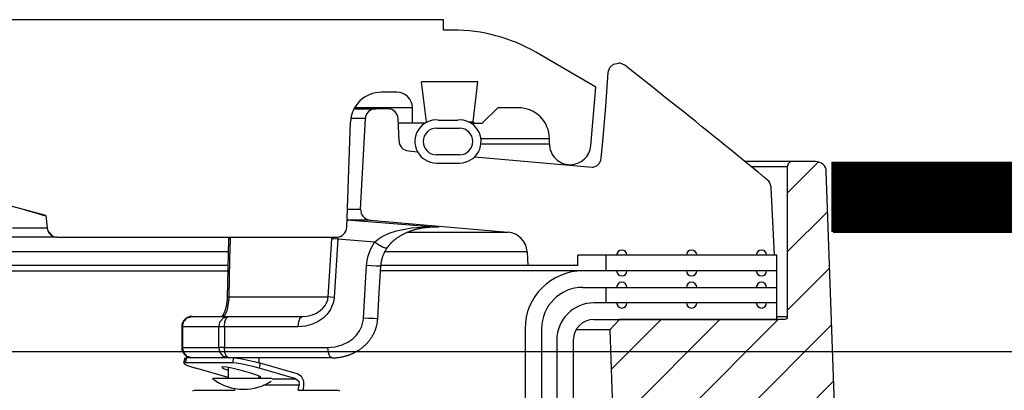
# Model space of a CAD drawing. Extents: x -169 to 2224, y 0 to 2796.
# Tile 406 of 530: x 1802.87 to 1808.82, y 983.78 to 986.02. Entities that reach past the tile are written whole.
import ezdxf

# ---------------------------------------------------------------- set-up
doc = ezdxf.new("R2010")
doc.units = 0
doc.header["$MEASUREMENT"] = 0
doc.layers.add('FREEZE-LINES', color=8, linetype='CONTINUOUS', plot=False)
doc.layers.add('SPILL-BUCKET', color=1, linetype='CONTINUOUS')
doc.layers.add('TANK-SLAB', color=6, linetype='CONTINUOUS')

msp = doc.modelspace()

# ---------------------------------------------------------------- hatches: boundary and pattern name
at = {"layer": 'SPILL-BUCKET'}
h = msp.add_hatch(dxfattribs=at)
h.set_pattern_fill('ANSI31', scale=2, style=0)
h.set_pattern_definition([(45, (6911.0289, -316.1318), (-0.176776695, 0.176776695), [])])
edge = h.paths.add_edge_path()
edge.add_line((1806.49608, 984.20746), (1806.43787, 984.14504))
edge.add_line((1806.43787, 984.14504), (1806.48733, 982.72859))
edge.add_line((1806.48733, 982.72859), (1806.81264, 982.72859))
edge.add_line((1806.81264, 982.72859), (1806.83008, 983.22803))
edge.add_arc((1806.95497, 983.22371), 0.12496, -269.981394, -181.981441, ccw=False)
edge.add_line((1806.95493, 983.34867), (1807.74176, 983.34867))
edge.add_arc((1807.74178, 983.41115), 0.06248, -90.019284, 1.980739)
edge.add_line((1807.80422, 983.41331), (1807.74533, 985.09965))
edge.add_arc((1807.68289, 985.09745), 0.06248, -357.98136, -269.981383)
edge.add_line((1807.68287, 985.15993), (1807.54104, 985.15993))
edge.add_arc((1807.54105, 985.12869), 0.03124, -269.980425, -179.980425)
edge.add_line((1807.50981, 985.12868), (1807.50981, 984.22245))
edge.add_arc((1807.4945, 984.22276), 0.01531, -91.187215, -1.187215, ccw=False)
edge.add_line((1807.49418, 984.20746), (1806.49608, 984.20746))

# ---------------------------------------------------------------- linework, layer by layer
at = {"layer": 'FREEZE-LINES', "linetype": 'Continuous'}
msp.add_line((1468.41345, 984.01471), (1934.57169, 984.01471), dxfattribs=at)
at = {"layer": 'SPILL-BUCKET', "linetype": 'Continuous'}
for p, q in [((1805.4331, 986.0156), (1801.24846, 986.0156)), ((1805.4331, 985.95314), (1805.4331, 986.0156)), ((1805.49159, 985.95314), (1805.4331, 985.95314)), ((1806.35435, 985.60963), (1805.99125, 985.81926)), ((1805.64165, 985.64086), (1805.3005, 985.64086)), ((1805.33008, 985.39993), (1805.3005, 985.64086)), ((1805.61207, 985.39993), (1805.64165, 985.64086)), ((1806.32334, 985.25523), (1806.35435, 985.60963)), ((1805.15204, 985.5784), (1805.05904, 985.5784)), ((1805.18109, 985.48471), (1804.89677, 985.48471)), ((1805.21697, 985.48471), (1805.18109, 985.48471)), ((1805.23853, 985.48471), (1805.21697, 985.48471)), ((1805.24573, 985.48471), (1805.23853, 985.48471)), ((1805.24573, 985.39103), (1805.24573, 985.48471)), ((1805.66732, 985.39103), (1805.761, 985.48471)), ((1805.88592, 985.48471), (1805.761, 985.48471)), ((1804.84967, 984.76427), (1804.87178, 985.39757)), ((1805.32139, 985.39103), (1805.16051, 985.39103)), ((1805.32118, 985.39103), (1805.33008, 985.39993)), ((1805.33008, 985.39993), (1805.33812, 985.39993)), ((1805.40128, 985.41058), (1805.51989, 985.41058)), ((1805.58305, 985.39993), (1805.60481, 985.39993)), ((1805.59977, 985.39103), (1805.66732, 985.39103)), ((1805.60481, 985.39993), (1805.61207, 985.39993)), ((1805.61207, 985.39993), (1805.62097, 985.39103)), ((1805.39063, 985.36105), (1805.53054, 985.36105)), ((1803.03273, 984.83404), (1801.42022, 985.26611)), ((1806.07329, 985.29734), (1806.06675, 985.29734)), ((1806.06676, 985.26611), (1806.07329, 985.26611)), ((1806.07329, 985.26611), (1806.07329, 985.29734)), ((1805.53054, 985.20116), (1805.39063, 985.20116)), ((1805.39063, 985.15119), (1805.53054, 985.15119)), ((1802.91094, 984.86604), (1802.22124, 985.05047)), ((1802.91094, 984.86604), (1802.9489, 984.85581)), ((1802.9489, 984.85581), (1802.98284, 984.84652)), ((1802.98284, 984.84652), (1803.00826, 984.83935)), ((1803.00826, 984.83935), (1803.02213, 984.83512)), ((1803.02213, 984.83512), (1803.0242, 984.83404)), ((1803.02418, 984.83433), (1803.0242, 984.83404)), ((1803.0306, 984.83404), (1803.0242, 984.83404)), ((1803.03273, 984.83404), (1803.0306, 984.83404)), ((1803.03273, 984.83404), (1803.03912, 984.76101)), ((1802.82965, 984.76101), (1802.89322, 984.76101)), ((1802.89322, 984.76101), (1802.94552, 984.76101)), ((1802.94552, 984.76101), (1802.98637, 984.76101)), ((1802.98637, 984.76101), (1803.01564, 984.76101)), ((1803.01564, 984.76101), (1803.03325, 984.76101)), ((1803.03325, 984.76101), (1803.03912, 984.76101)), ((1803.04374, 984.74231), (1803.0772, 984.70885)), ((1802.88825, 984.704), (1802.81233, 984.704)), ((1802.95292, 984.704), (1802.88825, 984.704)), ((1803.00612, 984.704), (1802.95292, 984.704)), ((1803.04767, 984.704), (1803.00612, 984.704)), ((1803.07746, 984.704), (1803.04767, 984.704)), ((1803.09537, 984.704), (1803.07746, 984.704)), ((1803.10134, 984.704), (1803.09537, 984.704)), ((1803.10134, 984.704), (1804.78725, 984.704))]:
    msp.add_line(p, q, dxfattribs=at)
at = {"layer": 'SPILL-BUCKET', "color": 1, "linetype": 'Continuous'}
for p, q in [((1806.42798, 985.7001), (1806.43881, 985.72753)), ((1806.43881, 985.72753), (1806.46095, 985.74689)), ((1806.46095, 985.74689), (1806.48945, 985.75387)), ((1806.53791, 985.73278), (1806.52794, 985.74058)), ((1806.54789, 985.72497), (1806.53791, 985.73278)), ((1806.41319, 985.4913), (1806.42798, 985.7001)), ((1806.5811, 985.69892), (1806.54789, 985.72497)), ((1806.61428, 985.67283), (1806.5811, 985.69892)), ((1806.6478, 985.64642), (1806.61428, 985.67283)), ((1806.6813, 985.61999), (1806.6478, 985.64642)), ((1806.71515, 985.59322), (1806.6813, 985.61999)), ((1806.74898, 985.56642), (1806.71515, 985.59322)), ((1806.78318, 985.53926), (1806.74898, 985.56642)), ((1806.39549, 985.28268), (1806.41319, 985.4913)), ((1806.81735, 985.51208), (1806.78318, 985.53926)), ((1806.85192, 985.48453), (1806.81735, 985.51208)), ((1805.09696, 985.47847), (1805.02394, 985.47847)), ((1806.88646, 985.45695), (1806.85192, 985.48453)), ((1806.92155, 985.42888), (1806.88646, 985.45695)), ((1804.93291, 984.87248), (1804.96157, 985.41928)), ((1805.16527, 985.28336), (1805.15936, 985.41873)), ((1806.9566, 985.40079), (1806.92155, 985.42888)), ((1806.99193, 985.37242), (1806.9566, 985.40079)), ((1807.02723, 985.34402), (1806.99193, 985.37242)), ((1807.06282, 985.31534), (1807.02723, 985.34402)), ((1807.09838, 985.28663), (1807.06282, 985.31534)), ((1806.38573, 985.18038), (1806.39549, 985.28268)), ((1807.13423, 985.25762), (1807.09838, 985.28663)), ((1807.17005, 985.22859), (1807.13423, 985.25762)), ((1805.22222, 985.22386), (1805.27646, 985.21912)), ((1807.20619, 985.19926), (1807.17005, 985.22859)), ((1807.24229, 985.1699), (1807.20619, 985.19926)), ((1805.62204, 985.18889), (1806.33056, 985.1269)), ((1806.33658, 985.12698), (1806.3588, 985.13485)), ((1806.3588, 985.13485), (1806.37442, 985.14924)), ((1806.37442, 985.14924), (1806.37652, 985.15222)), ((1806.37652, 985.15222), (1806.37838, 985.15526)), ((1806.37838, 985.15526), (1806.38356, 985.16756)), ((1806.38356, 985.16756), (1806.38573, 985.18038)), ((1807.31512, 985.11051), (1807.24229, 985.1699)), ((1806.33056, 985.1269), (1806.33658, 985.12698)), ((1807.33372, 985.0953), (1807.31512, 985.11051)), ((1807.35231, 985.08007), (1807.33372, 985.0953)), ((1807.3528, 985.07967), (1807.3523, 985.08007)), ((1807.35329, 985.07926), (1807.3528, 985.07967)), ((1807.35571, 985.07728), (1807.35329, 985.07926)), ((1807.35811, 985.07532), (1807.35571, 985.07728)), ((1807.36045, 985.07341), (1807.35811, 985.07532)), ((1807.36277, 985.07151), (1807.36045, 985.07341)), ((1807.36503, 985.06967), (1807.36277, 985.07151)), ((1807.36727, 985.06784), (1807.36503, 985.06967)), ((1807.36947, 985.06606), (1807.36727, 985.06784)), ((1807.37165, 985.06428), (1807.36947, 985.06606)), ((1807.37376, 985.06256), (1807.37165, 985.06428)), ((1807.37586, 985.06086), (1807.37376, 985.06256)), ((1807.37786, 985.05924), (1807.37586, 985.06086)), ((1807.37984, 985.05763), (1807.37786, 985.05924)), ((1807.38174, 985.05609), (1807.37984, 985.05763)), ((1807.38361, 985.05457), (1807.38174, 985.05609)), ((1807.38542, 985.05311), (1807.38361, 985.05457)), ((1807.3872, 985.05167), (1807.38542, 985.05311)), ((1807.38792, 985.05109), (1807.3872, 985.05167)), ((1807.38863, 985.05051), (1807.38792, 985.05109)), ((1807.41168, 985.00651), (1807.41163, 985.00707)), ((1807.41172, 985.00596), (1807.41168, 985.00651)), ((1807.41183, 985.00467), (1807.41172, 985.00596)), ((1807.41194, 985.00343), (1807.41183, 985.00467)), ((1807.41209, 985.0017), (1807.41194, 985.00343)), ((1807.43174, 984.59469), (1807.41209, 985.0017)), ((1804.98984, 984.80699), (1805.82459, 984.73396)), ((1805.93844, 984.61606), (1805.94284, 984.53223)), ((1807.44735, 984.59469), (1806.24505, 984.59469)), ((1806.24505, 984.53223), (1806.24505, 984.59469)), ((1807.44735, 984.30739), (1807.44735, 984.59469)), ((1806.24505, 984.53223), (1805.94284, 984.53223)), ((1807.44735, 984.50101), (1806.27583, 984.50101)), ((1806.27583, 984.40107), (1807.44735, 984.40107)), ((1807.44737, 984.30739), (1806.34248, 984.30739)), ((1807.44737, 984.20746), (1807.44737, 984.30739)), ((1806.34248, 984.20746), (1807.44737, 984.20746)), ((1805.92607, 984.15124), (1805.92607, 983.72437)), ((1806.026, 984.15124), (1806.026, 983.72437)), ((1806.11763, 984.08254), (1806.11763, 969.88498)), ((1806.21757, 984.08254), (1806.21757, 969.88498))]:
    msp.add_line(p, q, dxfattribs=at)
at = {"layer": 'SPILL-BUCKET', "color": 7}
for p, q in [((1804.89343, 985.47847), (1805.02394, 985.47847)), ((1804.96157, 985.41928), (1804.87381, 985.41928)), ((1807.54104, 985.15993), (1807.25451, 985.15993)), ((1807.50981, 985.1287), (1807.29281, 985.1287)), ((1804.85347, 984.87248), (1804.93291, 984.87248)), ((1804.98984, 984.80699), (1804.85116, 984.80699)), ((1805.216, 984.73396), (1805.8246, 984.73396)), ((1805.93844, 984.61606), (1805.07964, 984.61606)), ((1806.27583, 984.50101), (1805.0538, 984.50101)), ((1805.94284, 984.53223), (1805.05564, 984.53223)), ((1807.50981, 984.22245), (1807.44737, 984.22245)), ((1806.43787, 984.14504), (1806.23432, 984.14504))]:
    msp.add_line(p, q, dxfattribs=at)
at = {"layer": 'SPILL-BUCKET', "color": 7, "linetype": 'Continuous'}
for p, q in [((1806.06675, 985.29734), (1805.65943, 985.29734)), ((1805.65958, 985.26611), (1806.06676, 985.26611)), ((1804.13417, 984.61606), (1794.99984, 984.61606)), ((1806.4168, 984.50101), (1806.4168, 984.59469)), ((1804.13208, 984.53223), (1795.18403, 984.53223)), ((1795.1947, 984.50101), (1804.13176, 984.50101)), ((1806.4168, 984.30739), (1806.4168, 984.40107))]:
    msp.add_line(p, q, dxfattribs=at)
at = {"layer": 'SPILL-BUCKET', "color": 8, "linetype": 'Continuous'}
for p, q in [((1804.86038, 984.80558), (1804.85098, 984.80158)), ((1804.87294, 984.80699), (1804.86038, 984.80558)), ((1804.87294, 984.80699), (1805.03132, 984.79453)), ((1805.03132, 984.79453), (1805.4027, 984.76479)), ((1805.06275, 984.70763), (1805.10539, 984.72762)), ((1805.10539, 984.72762), (1805.14911, 984.74224)), ((1805.14911, 984.74224), (1805.23932, 984.76049)), ((1805.17789, 984.71508), (1805.18053, 984.71658)), ((1805.18053, 984.71658), (1805.18317, 984.71805)), ((1805.18317, 984.71805), (1805.18623, 984.71972)), ((1805.18623, 984.71972), (1805.18929, 984.72135)), ((1805.18929, 984.72135), (1805.19244, 984.72297)), ((1805.19244, 984.72297), (1805.19558, 984.72456)), ((1805.19558, 984.72456), (1805.19881, 984.72616)), ((1805.19881, 984.72616), (1805.20204, 984.72771)), ((1805.20204, 984.72771), (1805.20536, 984.72926)), ((1805.20536, 984.72926), (1805.20868, 984.73077)), ((1805.20868, 984.73077), (1805.21208, 984.73228)), ((1805.21208, 984.73228), (1805.21548, 984.73374)), ((1805.21548, 984.73374), (1805.21898, 984.73521)), ((1805.21898, 984.73521), (1805.22247, 984.73664)), ((1805.22247, 984.73664), (1805.22619, 984.73811)), ((1805.22619, 984.73811), (1805.22992, 984.73955)), ((1805.22992, 984.73955), (1805.23351, 984.74089)), ((1805.23351, 984.74089), (1805.23709, 984.74219)), ((1805.23709, 984.74219), (1805.24073, 984.74346)), ((1805.23932, 984.76049), (1805.32999, 984.767)), ((1805.24073, 984.74346), (1805.24437, 984.7447)), ((1805.24437, 984.7447), (1805.24806, 984.74591)), ((1805.24806, 984.74591), (1805.25175, 984.74709)), ((1805.25175, 984.74709), (1805.25549, 984.74824)), ((1805.25549, 984.74824), (1805.25924, 984.74935)), ((1805.25924, 984.74935), (1805.26305, 984.75044)), ((1805.26305, 984.75044), (1805.26686, 984.75149)), ((1805.26686, 984.75149), (1805.27073, 984.75251)), ((1805.27073, 984.75251), (1805.27461, 984.75349)), ((1805.27461, 984.75349), (1805.27855, 984.75445)), ((1805.27855, 984.75445), (1805.28249, 984.75536)), ((1805.28249, 984.75536), (1805.28651, 984.75625)), ((1805.28651, 984.75625), (1805.29053, 984.7571)), ((1805.29053, 984.7571), (1805.29463, 984.75792)), ((1805.29463, 984.75792), (1805.29873, 984.7587)), ((1805.29873, 984.7587), (1805.30292, 984.75946)), ((1805.30292, 984.75946), (1805.3071, 984.76016)), ((1805.3071, 984.76016), (1805.31136, 984.76085)), ((1805.31136, 984.76085), (1805.31562, 984.76148)), ((1805.31562, 984.76148), (1805.31966, 984.76204)), ((1805.31966, 984.76204), (1805.32369, 984.76257)), ((1805.32369, 984.76257), (1805.32789, 984.76307)), ((1805.32789, 984.76307), (1805.33208, 984.76352)), ((1805.32999, 984.767), (1805.40213, 984.76483)), ((1805.33208, 984.76352), (1805.33629, 984.76394)), ((1805.33629, 984.76394), (1805.34049, 984.76431)), ((1805.34049, 984.76431), (1805.34472, 984.76464)), ((1805.34472, 984.76464), (1805.34893, 984.76493)), ((1805.37693, 984.76479), (1805.34714, 984.76479)), ((1805.34893, 984.76493), (1805.35316, 984.76517)), ((1805.35316, 984.76517), (1805.35739, 984.76537)), ((1805.35739, 984.76537), (1805.36163, 984.76554)), ((1805.36163, 984.76554), (1805.36586, 984.76565)), ((1805.36586, 984.76565), (1805.36806, 984.76568)), ((1805.36806, 984.76568), (1805.37027, 984.7657)), ((1805.40227, 984.76482), (1805.37032, 984.76478)), ((1805.4027, 984.76479), (1805.37693, 984.76479)), ((1805.40213, 984.76483), (1805.4027, 984.76479)), ((1805.4027, 984.76479), (1805.40227, 984.76482)), ((1804.13609, 984.69309), (1804.13171, 984.51775)), ((1804.13838, 984.69404), (1804.13609, 984.69309)), ((1804.1361, 984.69328), (1804.13609, 984.69319)), ((1804.13609, 984.69319), (1804.13609, 984.69309)), ((1804.13614, 984.69539), (1804.1361, 984.69328)), ((1804.13611, 984.704), (1804.13615, 984.70169)), ((1804.13616, 984.69749), (1804.13614, 984.69539)), ((1804.13615, 984.70169), (1804.13616, 984.69959)), ((1804.13616, 984.69959), (1804.13616, 984.69749)), ((1804.14501, 984.6948), (1804.13838, 984.69404)), ((1804.14501, 984.6948), (1804.14187, 984.57015)), ((1804.14509, 984.70398), (1804.14501, 984.6948)), ((1804.74463, 984.46877), (1804.75825, 984.6948)), ((1804.75825, 984.6948), (1804.75918, 984.70379)), ((1804.7715, 984.69336), (1804.75825, 984.6948)), ((1804.79484, 984.69153), (1804.7715, 984.69336)), ((1804.79484, 984.69153), (1804.77367, 984.34085)), ((1804.79536, 984.69846), (1804.79484, 984.69153)), ((1805.01745, 984.67412), (1804.79484, 984.69153)), ((1804.79618, 984.70464), (1804.79536, 984.69846)), ((1804.99503, 984.63408), (1805.01745, 984.67412)), ((1805.01745, 984.67412), (1805.03909, 984.69256)), ((1805.04146, 984.65749), (1805.01745, 984.67412)), ((1805.03909, 984.69256), (1805.06275, 984.70763)), ((1805.06545, 984.64452), (1805.04146, 984.65749)), ((1805.10584, 984.6563), (1805.10725, 984.65798)), ((1805.10725, 984.65798), (1805.10868, 984.65963)), ((1805.10868, 984.65963), (1805.11017, 984.66133)), ((1805.11017, 984.66133), (1805.11167, 984.663)), ((1805.11167, 984.663), (1805.11326, 984.66472)), ((1805.11326, 984.66472), (1805.11485, 984.66642)), ((1805.11485, 984.66642), (1805.11654, 984.66818)), ((1805.11654, 984.66818), (1805.11824, 984.66991)), ((1805.11824, 984.66991), (1805.12005, 984.67171)), ((1805.12005, 984.67171), (1805.12187, 984.67348)), ((1805.12187, 984.67348), (1805.12382, 984.67535)), ((1805.12382, 984.67535), (1805.12579, 984.67718)), ((1805.12579, 984.67718), (1805.12791, 984.67912)), ((1805.12791, 984.67912), (1805.13004, 984.68102)), ((1805.13004, 984.68102), (1805.13192, 984.68266)), ((1805.13192, 984.68266), (1805.1338, 984.68428)), ((1805.1338, 984.68428), (1805.13576, 984.68593)), ((1805.13576, 984.68593), (1805.13772, 984.68755)), ((1805.13772, 984.68755), (1805.1399, 984.68933)), ((1805.1399, 984.68933), (1805.1421, 984.69107)), ((1805.1421, 984.69107), (1805.14436, 984.69283)), ((1805.14436, 984.69283), (1805.14663, 984.69455)), ((1805.14663, 984.69455), (1805.14899, 984.69631)), ((1805.14899, 984.69631), (1805.15136, 984.69803)), ((1805.15136, 984.69803), (1805.15382, 984.69978)), ((1805.15382, 984.69978), (1805.1563, 984.7015)), ((1805.1563, 984.7015), (1805.15889, 984.70327)), ((1805.15889, 984.70327), (1805.16149, 984.705)), ((1805.16149, 984.705), (1805.16424, 984.70678)), ((1805.16424, 984.70678), (1805.16699, 984.70852)), ((1805.16699, 984.70852), (1805.1699, 984.71033)), ((1805.1699, 984.71033), (1805.17282, 984.7121)), ((1805.17282, 984.7121), (1805.17535, 984.7136)), ((1805.17535, 984.7136), (1805.17789, 984.71508)), ((1804.97933, 984.5918), (1804.99503, 984.63408)), ((1805.08412, 984.63807), (1805.06545, 984.64452)), ((1805.07017, 984.5951), (1805.07129, 984.59789)), ((1805.07129, 984.59789), (1805.07243, 984.60066)), ((1805.07243, 984.60066), (1805.07364, 984.60347)), ((1805.07364, 984.60347), (1805.07488, 984.60625)), ((1805.07488, 984.60625), (1805.07616, 984.60903)), ((1805.07616, 984.60903), (1805.07748, 984.61179)), ((1805.07748, 984.61179), (1805.07885, 984.61455)), ((1805.07885, 984.61455), (1805.08025, 984.6173)), ((1805.08025, 984.6173), (1805.0817, 984.62005)), ((1805.0817, 984.62005), (1805.08318, 984.62277)), ((1805.08318, 984.62277), (1805.08471, 984.62551)), ((1805.09338, 984.63957), (1805.08412, 984.63807)), ((1805.08471, 984.62551), (1805.08628, 984.62822)), ((1805.08628, 984.62822), (1805.0879, 984.63093)), ((1805.0879, 984.63093), (1805.08955, 984.63362)), ((1805.08955, 984.63362), (1805.09122, 984.63627)), ((1805.09122, 984.63627), (1805.09293, 984.63888)), ((1805.09293, 984.63888), (1805.09316, 984.63922)), ((1805.09316, 984.63922), (1805.09339, 984.63956)), ((1805.09338, 984.63957), (1805.09341, 984.63961)), ((1805.09341, 984.63961), (1805.09344, 984.63966)), ((1805.09344, 984.63966), (1805.09457, 984.64135)), ((1805.09457, 984.64135), (1805.09572, 984.643)), ((1805.09572, 984.643), (1805.09691, 984.6447)), ((1805.09691, 984.6447), (1805.09811, 984.64637)), ((1805.09811, 984.64637), (1805.09934, 984.64803)), ((1805.09934, 984.64803), (1805.10057, 984.64968)), ((1805.10057, 984.64968), (1805.10185, 984.65134)), ((1805.10185, 984.65134), (1805.10315, 984.65298)), ((1805.10315, 984.65298), (1805.10449, 984.65465)), ((1805.10449, 984.65465), (1805.10584, 984.6563)), ((1804.14187, 984.57015), (1804.13616, 984.34412)), ((1804.9692, 984.53226), (1804.97261, 984.56214)), ((1804.97261, 984.56214), (1804.97933, 984.5918)), ((1805.05592, 984.53495), (1805.0562, 984.53785)), ((1805.0562, 984.53785), (1805.05652, 984.54074)), ((1805.05652, 984.54074), (1805.05688, 984.54363)), ((1805.05688, 984.54363), (1805.05728, 984.54651)), ((1805.05728, 984.54651), (1805.05771, 984.54939)), ((1805.05771, 984.54939), (1805.05819, 984.55228)), ((1805.05819, 984.55228), (1805.05871, 984.55515)), ((1805.05871, 984.55515), (1805.05927, 984.55804)), ((1805.05927, 984.55804), (1805.05987, 984.56091)), ((1805.05987, 984.56091), (1805.0605, 984.56379)), ((1805.0605, 984.56379), (1805.06118, 984.56666)), ((1805.06118, 984.56666), (1805.0619, 984.56952)), ((1805.0619, 984.56952), (1805.06265, 984.57237)), ((1805.06265, 984.57237), (1805.06345, 984.57523)), ((1805.06345, 984.57523), (1805.06429, 984.57809)), ((1805.06429, 984.57809), (1805.06518, 984.58095)), ((1805.06518, 984.58095), (1805.0661, 984.5838)), ((1805.0661, 984.5838), (1805.06706, 984.58664)), ((1805.06706, 984.58664), (1805.06806, 984.58948)), ((1805.06806, 984.58948), (1805.0691, 984.5923)), ((1805.0691, 984.5923), (1805.07017, 984.5951)), ((1804.13171, 984.51775), (1804.12732, 984.34241)), ((1804.95038, 984.21593), (1804.9692, 984.53226)), ((1804.99915, 984.53037), (1804.9692, 984.53226)), ((1805.02767, 984.52892), (1804.99915, 984.53037)), ((1805.04804, 984.52826), (1805.02767, 984.52892)), ((1805.04604, 984.37039), (1805.05544, 984.52855)), ((1805.05545, 984.52855), (1805.04804, 984.52826)), ((1805.05547, 984.52855), (1805.05557, 984.5303)), ((1805.05557, 984.5303), (1805.05568, 984.53205)), ((1805.05568, 984.53205), (1805.05592, 984.53495)), ((1804.73712, 984.34412), (1804.74463, 984.46877)), ((1805.03662, 984.21222), (1805.04604, 984.37039)), ((1804.12363, 984.30137), (1804.1233, 984.2993)), ((1804.12396, 984.30345), (1804.12363, 984.30137)), ((1804.12427, 984.30556), (1804.12396, 984.30345)), ((1804.12455, 984.30759), (1804.12427, 984.30556)), ((1804.12482, 984.30964), (1804.12455, 984.30759)), ((1804.12509, 984.31175), (1804.12482, 984.30964)), ((1804.12534, 984.31388), (1804.12509, 984.31175)), ((1804.12558, 984.316), (1804.12534, 984.31388)), ((1804.12581, 984.31815), (1804.12558, 984.316)), ((1804.12601, 984.32028), (1804.12581, 984.31815)), ((1804.12621, 984.32243), (1804.12601, 984.32028)), ((1804.12639, 984.32458), (1804.12621, 984.32243)), ((1804.12655, 984.32674), (1804.12639, 984.32458)), ((1804.12671, 984.3289), (1804.12655, 984.32674)), ((1804.12685, 984.33108), (1804.12671, 984.3289)), ((1804.12697, 984.33326), (1804.12685, 984.33108)), ((1804.12708, 984.33545), (1804.12697, 984.33326)), ((1804.12717, 984.33765), (1804.12708, 984.33545)), ((1804.12725, 984.33986), (1804.12717, 984.33765)), ((1804.12729, 984.34113), (1804.12725, 984.33986)), ((1804.12732, 984.34241), (1804.12729, 984.34113)), ((1804.12959, 984.34335), (1804.12733, 984.34241)), ((1804.13408, 984.30864), (1804.12941, 984.27812)), ((1804.13616, 984.34412), (1804.12959, 984.34335)), ((1804.13455, 984.31343), (1804.13408, 984.30864)), ((1804.13616, 984.34412), (1804.13455, 984.31343)), ((1804.13616, 984.34412), (1804.265, 984.34412)), ((1804.265, 984.34412), (1804.3827, 984.34412)), ((1804.3827, 984.34412), (1804.48899, 984.34412)), ((1804.48899, 984.34412), (1804.58364, 984.34412)), ((1804.58364, 984.34412), (1804.66641, 984.34412)), ((1804.66641, 984.34412), (1804.73712, 984.34412)), ((1804.71913, 984.29199), (1804.72778, 984.30751)), ((1804.72778, 984.30751), (1804.73409, 984.32528)), ((1804.73409, 984.32528), (1804.73603, 984.33454)), ((1804.73603, 984.33454), (1804.73712, 984.34412)), ((1804.75038, 984.34268), (1804.73712, 984.34412)), ((1804.76946, 984.31259), (1804.74863, 984.26265)), ((1804.77367, 984.34085), (1804.75038, 984.34268)), ((1804.77367, 984.34085), (1804.76946, 984.31259)), ((1804.10489, 984.24048), (1804.10431, 984.23941)), ((1804.10548, 984.2416), (1804.10489, 984.24048)), ((1804.10607, 984.24275), (1804.10548, 984.2416)), ((1804.10667, 984.24395), (1804.10607, 984.24275)), ((1804.10727, 984.24517), (1804.10667, 984.24395)), ((1804.10787, 984.24644), (1804.10727, 984.24517)), ((1804.10847, 984.24774), (1804.10787, 984.24644)), ((1804.10907, 984.24909), (1804.10847, 984.24774)), ((1804.10966, 984.25046), (1804.10907, 984.24909)), ((1804.11026, 984.25186), (1804.10966, 984.25046)), ((1804.11085, 984.2533), (1804.11026, 984.25186)), ((1804.11144, 984.25477), (1804.11085, 984.2533)), ((1804.11202, 984.25626), (1804.11144, 984.25477)), ((1804.11259, 984.25779), (1804.11202, 984.25626)), ((1804.12232, 984.25272), (1804.11222, 984.23344)), ((1804.11316, 984.25935), (1804.11259, 984.25779)), ((1804.11372, 984.26094), (1804.11316, 984.25935)), ((1804.11428, 984.26254), (1804.11372, 984.26094)), ((1804.11483, 984.26419), (1804.11428, 984.26254)), ((1804.11537, 984.26584), (1804.11483, 984.26419)), ((1804.1159, 984.26753), (1804.11537, 984.26584)), ((1804.11642, 984.26924), (1804.1159, 984.26753)), ((1804.11693, 984.27098), (1804.11642, 984.26924)), ((1804.11743, 984.27273), (1804.11693, 984.27098)), ((1804.11792, 984.27451), (1804.11743, 984.27273)), ((1804.11841, 984.27631), (1804.11792, 984.27451)), ((1804.11888, 984.27813), (1804.11841, 984.27631)), ((1804.11934, 984.27996), (1804.11888, 984.27813)), ((1804.11979, 984.28183), (1804.11934, 984.27996)), ((1804.12023, 984.2837), (1804.11979, 984.28183)), ((1804.12065, 984.2856), (1804.12023, 984.2837)), ((1804.12106, 984.28749), (1804.12065, 984.2856)), ((1804.12146, 984.2894), (1804.12106, 984.28749)), ((1804.12185, 984.29132), (1804.12146, 984.2894)), ((1804.12222, 984.29326), (1804.12185, 984.29132)), ((1804.12259, 984.29524), (1804.12222, 984.29326)), ((1804.12941, 984.27812), (1804.12232, 984.25272)), ((1804.12295, 984.29725), (1804.12259, 984.29524)), ((1804.1233, 984.2993), (1804.12295, 984.29725)), ((1804.64247, 984.23586), (1804.6666, 984.2461)), ((1804.6666, 984.2461), (1804.68971, 984.26077)), ((1804.68971, 984.26077), (1804.70529, 984.27473)), ((1804.70529, 984.27473), (1804.71913, 984.29199)), ((1804.74863, 984.26265), (1804.72997, 984.23745)), ((1803.85728, 984.16328), (1803.86501, 984.19451)), ((1803.86501, 984.19451), (1803.88613, 984.21737)), ((1803.88613, 984.21737), (1803.91498, 984.22574)), ((1803.91498, 984.22574), (1804.1342, 984.22574)), ((1804.0765, 984.16328), (1804.08423, 984.19451)), ((1804.08423, 984.19451), (1804.10535, 984.21737)), ((1804.09472, 984.22592), (1804.09452, 984.22572)), ((1804.09505, 984.22626), (1804.09472, 984.22592)), ((1804.09541, 984.22663), (1804.09505, 984.22626)), ((1804.09579, 984.22703), (1804.09541, 984.22663)), ((1804.09619, 984.22748), (1804.09579, 984.22703)), ((1804.0966, 984.22796), (1804.09619, 984.22748)), ((1804.09704, 984.22847), (1804.0966, 984.22796)), ((1804.09749, 984.22902), (1804.09704, 984.22847)), ((1804.09796, 984.22962), (1804.09749, 984.22902)), ((1804.09844, 984.23024), (1804.09796, 984.22962)), ((1804.09894, 984.23091), (1804.09844, 984.23024)), ((1804.09943, 984.2316), (1804.09894, 984.23091)), ((1804.09994, 984.23231), (1804.09943, 984.2316)), ((1804.11222, 984.23344), (1804.09951, 984.22574)), ((1804.10045, 984.23305), (1804.09994, 984.23231)), ((1804.10096, 984.23383), (1804.10045, 984.23305)), ((1804.10149, 984.23465), (1804.10096, 984.23383)), ((1804.10204, 984.23552), (1804.10149, 984.23465)), ((1804.10259, 984.23642), (1804.10204, 984.23552)), ((1804.10315, 984.23738), (1804.10259, 984.23642)), ((1804.10373, 984.23837), (1804.10315, 984.23738)), ((1804.10431, 984.23941), (1804.10373, 984.23837)), ((1804.10535, 984.21737), (1804.1342, 984.22574)), ((1804.1103, 984.16328), (1804.1135, 984.19451)), ((1804.1135, 984.19451), (1804.12225, 984.21737)), ((1804.12225, 984.21737), (1804.1342, 984.22574)), ((1804.1342, 984.22574), (1804.57969, 984.22574)), ((1804.55579, 984.16328), (1804.55899, 984.19451)), ((1804.55899, 984.19451), (1804.56774, 984.21737)), ((1804.56774, 984.21737), (1804.57969, 984.22574)), ((1804.57969, 984.22574), (1804.61107, 984.22817)), ((1804.61107, 984.22817), (1804.64247, 984.23586)), ((1804.67693, 984.19451), (1804.64234, 984.17846)), ((1804.70776, 984.21583), (1804.67693, 984.19451)), ((1804.72997, 984.23745), (1804.70776, 984.21583)), ((1804.94009, 984.16751), (1804.94843, 984.19861)), ((1804.94843, 984.19861), (1804.95038, 984.21593)), ((1804.98034, 984.21404), (1804.95038, 984.21593)), ((1805.00886, 984.21259), (1804.98034, 984.21404)), ((1805.02923, 984.21194), (1805.00886, 984.21259)), ((1805.03663, 984.21222), (1805.02923, 984.21194)), ((1805.03207, 984.1785), (1805.03271, 984.1816)), ((1805.03271, 984.1816), (1805.0333, 984.18471)), ((1805.0333, 984.18471), (1805.03385, 984.18782)), ((1805.03385, 984.18782), (1805.03435, 984.19094)), ((1805.03435, 984.19094), (1805.03481, 984.19406)), ((1805.03481, 984.19406), (1805.03523, 984.19719)), ((1805.03523, 984.19719), (1805.0356, 984.20032)), ((1805.0356, 984.20032), (1805.03593, 984.20346)), ((1805.03593, 984.20346), (1805.03623, 984.20658)), ((1805.03623, 984.20658), (1805.03646, 984.2097)), ((1805.03646, 984.2097), (1805.03654, 984.21096)), ((1805.03654, 984.21096), (1805.0366, 984.21222)), ((1803.85253, 984.16328), (1803.85253, 984.03837)), ((1803.85373, 984.16328), (1803.85253, 984.16328)), ((1803.85728, 984.16328), (1803.85373, 984.16328)), ((1803.85728, 984.16328), (1803.85728, 984.03837)), ((1804.0765, 984.16328), (1803.85728, 984.16328)), ((1804.0765, 984.03837), (1804.0765, 984.16328)), ((1804.09003, 984.16328), (1804.0765, 984.16328)), ((1804.1103, 984.16328), (1804.09003, 984.16328)), ((1804.1103, 984.16328), (1804.1103, 984.03837)), ((1804.55579, 984.16328), (1804.1103, 984.16328)), ((1804.60023, 984.16715), (1804.55579, 984.16328)), ((1804.64234, 984.17846), (1804.60023, 984.16715)), ((1804.90806, 984.11338), (1804.92631, 984.13874)), ((1804.92631, 984.13874), (1804.94009, 984.16751)), ((1805.01044, 984.11853), (1805.01192, 984.12142)), ((1805.01192, 984.12142), (1805.01337, 984.12432)), ((1805.01337, 984.12432), (1805.01476, 984.12721)), ((1805.01476, 984.12721), (1805.01611, 984.13013)), ((1805.01611, 984.13013), (1805.01742, 984.13304)), ((1805.01742, 984.13304), (1805.01868, 984.13598)), ((1805.01868, 984.13598), (1805.01991, 984.13894)), ((1805.01991, 984.13894), (1805.0211, 984.14192)), ((1805.0211, 984.14192), (1805.02225, 984.1449)), ((1805.02225, 984.1449), (1805.02336, 984.14791)), ((1805.02336, 984.14791), (1805.02442, 984.15092)), ((1805.02442, 984.15092), (1805.02544, 984.15395)), ((1805.02544, 984.15395), (1805.02642, 984.15698)), ((1805.02642, 984.15698), (1805.02736, 984.16003)), ((1805.02736, 984.16003), (1805.02825, 984.16309)), ((1805.02825, 984.16309), (1805.0291, 984.16615)), ((1805.0291, 984.16615), (1805.02991, 984.16922)), ((1805.02991, 984.16922), (1805.03067, 984.17231)), ((1805.03067, 984.17231), (1805.03139, 984.1754)), ((1805.03139, 984.1754), (1805.03207, 984.1785)), ((1804.82246, 984.05408), (1804.85535, 984.06974)), ((1804.85535, 984.06974), (1804.88622, 984.09157)), ((1804.88622, 984.09157), (1804.90806, 984.11338)), ((1804.96764, 984.05989), (1804.96998, 984.06231)), ((1804.96998, 984.06231), (1804.97229, 984.06477)), ((1804.97229, 984.06477), (1804.97454, 984.06722)), ((1804.97454, 984.06722), (1804.97676, 984.06969)), ((1804.97676, 984.06969), (1804.97896, 984.07222)), ((1804.97896, 984.07222), (1804.98114, 984.07478)), ((1804.98114, 984.07478), (1804.98326, 984.07736)), ((1804.98326, 984.07736), (1804.98535, 984.07996)), ((1804.98535, 984.07996), (1804.9874, 984.08258)), ((1804.9874, 984.08258), (1804.98942, 984.08523)), ((1804.98942, 984.08523), (1804.99139, 984.08789)), ((1804.99139, 984.08789), (1804.99332, 984.09059)), ((1804.99332, 984.09059), (1804.99522, 984.0933)), ((1804.99522, 984.0933), (1804.99708, 984.09605)), ((1804.99708, 984.09605), (1804.99889, 984.09878)), ((1804.99889, 984.09878), (1805.00065, 984.10154)), ((1805.00065, 984.10154), (1805.00238, 984.10432)), ((1805.00238, 984.10432), (1805.00407, 984.10712)), ((1805.00407, 984.10712), (1805.00573, 984.10995)), ((1805.00573, 984.10995), (1805.00734, 984.11279)), ((1805.00734, 984.11279), (1805.00891, 984.11565)), ((1805.00891, 984.11565), (1805.01044, 984.11853)), ((1803.85373, 984.03837), (1803.85253, 984.03837)), ((1803.85728, 984.03837), (1803.85373, 984.03837)), ((1803.85728, 984.03837), (1804.0765, 984.03837)), ((1803.86501, 984.00714), (1803.85728, 984.03837)), ((1803.88613, 983.98428), (1803.86501, 984.00714)), ((1804.09003, 984.03837), (1804.0765, 984.03837)), ((1804.08423, 984.00714), (1804.0765, 984.03837)), ((1804.10535, 983.98428), (1804.08423, 984.00714)), ((1804.1103, 984.03837), (1804.09003, 984.03837)), ((1804.1103, 984.03837), (1804.73591, 984.03837)), ((1804.1135, 984.00714), (1804.1103, 984.03837)), ((1804.12225, 983.98428), (1804.1135, 984.00714)), ((1804.73591, 984.03837), (1804.77918, 984.04216)), ((1804.73911, 984.00714), (1804.73591, 984.03837)), ((1804.74786, 983.98428), (1804.73911, 984.00714)), ((1804.77918, 984.04216), (1804.82246, 984.05408)), ((1804.88123, 984.00087), (1804.88454, 984.00234)), ((1804.88454, 984.00234), (1804.88783, 984.00385)), ((1804.88783, 984.00385), (1804.89109, 984.00539)), ((1804.89109, 984.00539), (1804.89432, 984.00697)), ((1804.89432, 984.00697), (1804.89753, 984.00858)), ((1804.89753, 984.00858), (1804.90071, 984.01024)), ((1804.90071, 984.01024), (1804.90385, 984.01192)), ((1804.90385, 984.01192), (1804.90697, 984.01365)), ((1804.90697, 984.01365), (1804.91006, 984.01541)), ((1804.91006, 984.01541), (1804.91312, 984.0172)), ((1804.91312, 984.0172), (1804.91614, 984.01902)), ((1804.91614, 984.01902), (1804.91914, 984.02089)), ((1804.91914, 984.02089), (1804.9221, 984.02278)), ((1804.9221, 984.02278), (1804.92503, 984.02471)), ((1804.92503, 984.02471), (1804.92793, 984.02667)), ((1804.92793, 984.02667), (1804.93081, 984.02867)), ((1804.93081, 984.02867), (1804.93366, 984.0307)), ((1804.93366, 984.0307), (1804.93648, 984.03277)), ((1804.93648, 984.03277), (1804.93926, 984.03487)), ((1804.93926, 984.03487), (1804.94203, 984.037)), ((1804.94203, 984.037), (1804.94475, 984.03916)), ((1804.94475, 984.03916), (1804.94744, 984.04136)), ((1804.94744, 984.04136), (1804.95009, 984.04358)), ((1804.95009, 984.04358), (1804.95271, 984.04583)), ((1804.95271, 984.04583), (1804.95529, 984.04811)), ((1804.95529, 984.04811), (1804.95784, 984.05042)), ((1804.95784, 984.05042), (1804.96035, 984.05275)), ((1804.96035, 984.05275), (1804.96282, 984.05511)), ((1804.96282, 984.05511), (1804.96524, 984.05748)), ((1804.96524, 984.05748), (1804.96764, 984.05989)), ((1803.8714, 983.9736), (1803.86393, 983.94343)), ((1803.87371, 983.94574), (1803.8644, 983.94416)), ((1803.8644, 983.94416), (1803.86691, 983.93957)), ((1803.8714, 983.9736), (1803.87415, 983.97533)), ((1803.88118, 983.97591), (1803.87371, 983.94574)), ((1804.16053, 983.94574), (1803.87371, 983.94574)), ((1803.87415, 983.97533), (1803.88118, 983.97591)), ((1804.168, 983.97591), (1803.88118, 983.97591)), ((1803.91498, 983.97591), (1803.88613, 983.98428)), ((1804.1342, 983.97591), (1803.91498, 983.97591)), ((1804.1342, 983.97591), (1804.10535, 983.98428)), ((1804.1342, 983.97591), (1804.12225, 983.98428)), ((1804.16053, 983.94574), (1804.168, 983.97591)), ((1804.18076, 983.94416), (1804.16053, 983.94574)), ((1804.168, 983.97591), (1804.18823, 983.97433)), ((1804.75981, 983.97591), (1804.168, 983.97591)), ((1804.20992, 983.93957), (1804.18076, 983.94416)), ((1804.18823, 983.97433), (1804.21739, 983.96974)), ((1804.21739, 983.96974), (1804.25262, 983.96258)), ((1804.25262, 983.96258), (1804.29049, 983.95357)), ((1804.29049, 983.95357), (1804.32728, 983.94358)), ((1804.32728, 983.94358), (1804.31981, 983.91341)), ((1804.31999, 983.94567), (1804.31999, 983.97591)), ((1804.55022, 983.87892), (1804.32728, 983.94358)), ((1804.75981, 983.97591), (1804.74786, 983.98428)), ((1804.76129, 983.97594), (1804.76371, 983.97595)), ((1804.76371, 983.97595), (1804.76614, 983.97598)), ((1804.76614, 983.97598), (1804.7699, 983.97607)), ((1804.7699, 983.97607), (1804.77366, 983.97622)), ((1804.77366, 983.97622), (1804.77741, 983.97641)), ((1804.77741, 983.97641), (1804.78116, 983.97664)), ((1804.78116, 983.97664), (1804.78487, 983.97692)), ((1804.78487, 983.97692), (1804.78859, 983.97724)), ((1804.78859, 983.97724), (1804.7923, 983.9776)), ((1804.7923, 983.9776), (1804.796, 983.97801)), ((1804.796, 983.97801), (1804.79972, 983.97847)), ((1804.79972, 983.97847), (1804.80344, 983.97897)), ((1804.80344, 983.97897), (1804.80713, 983.97951)), ((1804.80713, 983.97951), (1804.81082, 983.98011)), ((1804.81082, 983.98011), (1804.81448, 983.98074)), ((1804.81448, 983.98074), (1804.81814, 983.98141)), ((1804.81814, 983.98141), (1804.82177, 983.98213)), ((1804.82177, 983.98213), (1804.8254, 983.9829)), ((1804.8254, 983.9829), (1804.82901, 983.9837)), ((1804.82901, 983.9837), (1804.83261, 983.98455)), ((1804.83261, 983.98455), (1804.8362, 983.98545)), ((1804.8362, 983.98545), (1804.83977, 983.98639)), ((1804.83977, 983.98639), (1804.84333, 983.98736)), ((1804.84333, 983.98736), (1804.84688, 983.98839)), ((1804.84688, 983.98839), (1804.85042, 983.98946)), ((1804.85042, 983.98946), (1804.85395, 983.99057)), ((1804.85395, 983.99057), (1804.85743, 983.99171)), ((1804.85743, 983.99171), (1804.8609, 983.9929)), ((1804.8609, 983.9929), (1804.86433, 983.99413)), ((1804.86433, 983.99413), (1804.86776, 983.9954)), ((1804.86776, 983.9954), (1804.87115, 983.9967)), ((1804.87115, 983.9967), (1804.87454, 983.99805)), ((1804.87454, 983.99805), (1804.87789, 983.99944)), ((1804.87789, 983.99944), (1804.88123, 984.00087)), ((1803.86691, 983.93957), (1803.88099, 983.93242)), ((1803.88099, 983.93242), (1803.90528, 983.92341)), ((1803.90528, 983.92341), (1803.93739, 983.91341)), ((1804.13311, 983.85665), (1803.93739, 983.91341)), ((1804.10457, 983.92139), (1804.09417, 983.92061)), ((1804.09417, 983.92061), (1804.09588, 983.91669)), ((1804.09588, 983.91669), (1804.10947, 983.91016)), ((1804.12569, 983.91892), (1804.10457, 983.92139)), ((1804.10947, 983.91016), (1804.13311, 983.9019)), ((1804.15468, 983.91355), (1804.12569, 983.91892)), ((1804.13311, 983.9177), (1804.13311, 983.851)), ((1804.18766, 983.90599), (1804.15468, 983.91355)), ((1804.22019, 983.89725), (1804.18766, 983.90599)), ((1804.24516, 983.93242), (1804.20992, 983.93957)), ((1804.27592, 983.88109), (1804.22019, 983.89725)), ((1804.28302, 983.92341), (1804.24516, 983.93242)), ((1804.31981, 983.91341), (1804.28302, 983.92341)), ((1804.54209, 983.84895), (1804.31981, 983.91341)), ((1804.04601, 983.851), (1804.03918, 983.851)), ((1804.06599, 983.851), (1804.04601, 983.851)), ((1804.09767, 983.851), (1804.06599, 983.851)), ((1804.13875, 983.851), (1804.09767, 983.851)), ((1804.18623, 983.851), (1804.13875, 983.851)), ((1804.23664, 983.851), (1804.18623, 983.851)), ((1804.28632, 983.851), (1804.23664, 983.851)), ((1804.30665, 983.87129), (1804.27592, 983.88109)), ((1804.33164, 983.851), (1804.28632, 983.851)), ((1804.32602, 983.86316), (1804.30665, 983.87129)), ((1804.31999, 983.851), (1804.31999, 983.86607)), ((1804.31999, 983.85694), (1804.33073, 983.85809)), ((1804.33073, 983.85809), (1804.32602, 983.86316)), ((1804.3693, 983.851), (1804.33164, 983.851)), ((1804.39656, 983.851), (1804.3693, 983.851)), ((1804.39931, 983.84895), (1804.54209, 983.84895)), ((1804.54209, 983.84895), (1804.55961, 983.8344)), ((1804.57609, 983.86275), (1804.55022, 983.87892)), ((1804.55961, 983.8344), (1804.56249, 983.8107)), ((1804.59103, 983.83476), (1804.57609, 983.86275)), ((1804.59103, 983.80243), (1804.59103, 983.83476)), ((1803.93359, 983.78054), (1803.91735, 983.77463)), ((1803.93359, 983.78054), (1804.1726, 983.78054)), ((1804.1726, 983.78054), (1804.17505, 983.79045)), ((1804.56249, 983.8107), (1804.34623, 983.8107)), ((1804.55502, 983.78054), (1804.56249, 983.8107)), ((1804.55502, 983.78054), (1804.79403, 983.78054)), ((1804.58561, 983.78054), (1804.59103, 983.80243)), ((1804.80734, 983.77463), (1804.79403, 983.78054))]:
    msp.add_line(p, q, dxfattribs=at)
at = {"layer": 'SPILL-BUCKET', "color": 2, "linetype": 'Continuous'}
msp.add_lwpolyline([(1806.49608, 984.20746), (1806.43787, 984.14504), (1806.48733, 982.72859), (1806.81264, 982.72859), (1806.83008, 983.22803, -0.404026), (1806.95493, 983.34867), (1807.74176, 983.34867, 0.4244749), (1807.80422, 983.41331), (1807.74533, 985.09965, 0.4040261), (1807.68287, 985.15993), (1807.54104, 985.15993, 0.4142136), (1807.50981, 985.12868), (1807.50981, 984.22245, -0.4142136), (1807.49418, 984.20746), (1806.49608, 984.20746)], format="xyb", dxfattribs=at)
at = {"layer": 'SPILL-BUCKET', "linetype": 'Continuous'}
for centre, radius, start, end in [((1805.49159, 984.95383), 0.99932, 60, 90), ((1805.05904, 985.39103), 0.18737, 90, 178), ((1805.15204, 985.48471), 0.09369, 0, 90), ((1805.88592, 985.29734), 0.18737, 0, 90), ((1805.39063, 985.2811), 0.12991, 85.299483, 270), ((1805.53054, 985.2811), 0.12991, 270, 94.700517), ((1805.39063, 985.2811), 0.07995, 90, 270), ((1805.53054, 985.2811), 0.07995, 270, 90), ((1806.19821, 985.26611), 0.12492, 180.000628, 270.318935), ((1806.1989, 985.26611), 0.12491, 270, 355), ((1803.10134, 984.76646), 0.06246, 185, 270), ((1804.78725, 984.76646), 0.06246, 270, 358)]:
    msp.add_arc(centre, radius, start, end, dxfattribs=at)
at = {"layer": 'SPILL-BUCKET', "color": 1, "linetype": 'Continuous'}
for centre, radius, start, end in [((1806.48945, 985.69141), 0.06246, 51.94462, 90), ((1805.02394, 985.41601), 0.06246, 90, 177), ((1805.09696, 985.41601), 0.06246, 2.5, 90), ((1805.22767, 985.28609), 0.06246, 182.5, 265), ((1807.34939, 985.00192), 0.06246, 4.717042, 51.070813), ((1804.99528, 984.86921), 0.06246, 177, 265), ((1805.8137, 984.60952), 0.12491, 3, 85), ((1806.27583, 984.15124), 0.34976, 90, 180), ((1806.27583, 984.15124), 0.24983, 90, 180), ((1806.34248, 984.08254), 0.22485, 90, 180), ((1806.34248, 984.08254), 0.12491, 90, 180)]:
    msp.add_arc(centre, radius, start, end, dxfattribs=at)
at = {"layer": 'SPILL-BUCKET', "color": 7, "linetype": 'Continuous'}
for centre, start, end in [((1806.51049, 984.59469), 0, 180), ((1806.93208, 984.59469), 0, 180), ((1807.35366, 984.59469), 0, 180), ((1806.51049, 984.50101), 180, 0), ((1806.93208, 984.50101), 180, 0), ((1807.35366, 984.50101), 180, 0), ((1806.51049, 984.40107), 0, 180), ((1806.93208, 984.40107), 0, 180), ((1807.35366, 984.40107), 0, 180), ((1806.51049, 984.30739), 180, 0), ((1806.93208, 984.30739), 180, 0), ((1807.35366, 984.30739), 180, 0)]:
    msp.add_arc(centre, 0.03123, start, end, dxfattribs=at)
at = {"layer": 'SPILL-BUCKET', "color": 8, "linetype": 'Continuous'}
for centre, radius, start, end in [((1803.91498, 984.16328), 0.06246, 90, 180), ((1803.91498, 984.03837), 0.06246, 180, 270), ((1804.22655, 984.08877), 0.30273, 231.760546, 270.000162), ((1804.22655, 984.08877), 0.30273, 270.000162, 303.157212)]:
    msp.add_arc(centre, radius, start, end, dxfattribs=at)
at = {"layer": 'TANK-SLAB', "const_width": 0.29}
for points in [[(1807.77679, 985.01471), (1825.85726, 985.01471)], [(1807.77679, 984.88058), (1825.85726, 984.88058)]]:
    msp.add_lwpolyline(points, dxfattribs=at)
at = {"layer": 'TANK-SLAB'}
msp.add_lwpolyline([(1807.78661, 984.73346), (1825.84743, 984.73346)], dxfattribs=at)

doc.saveas('drawing.dxf')
